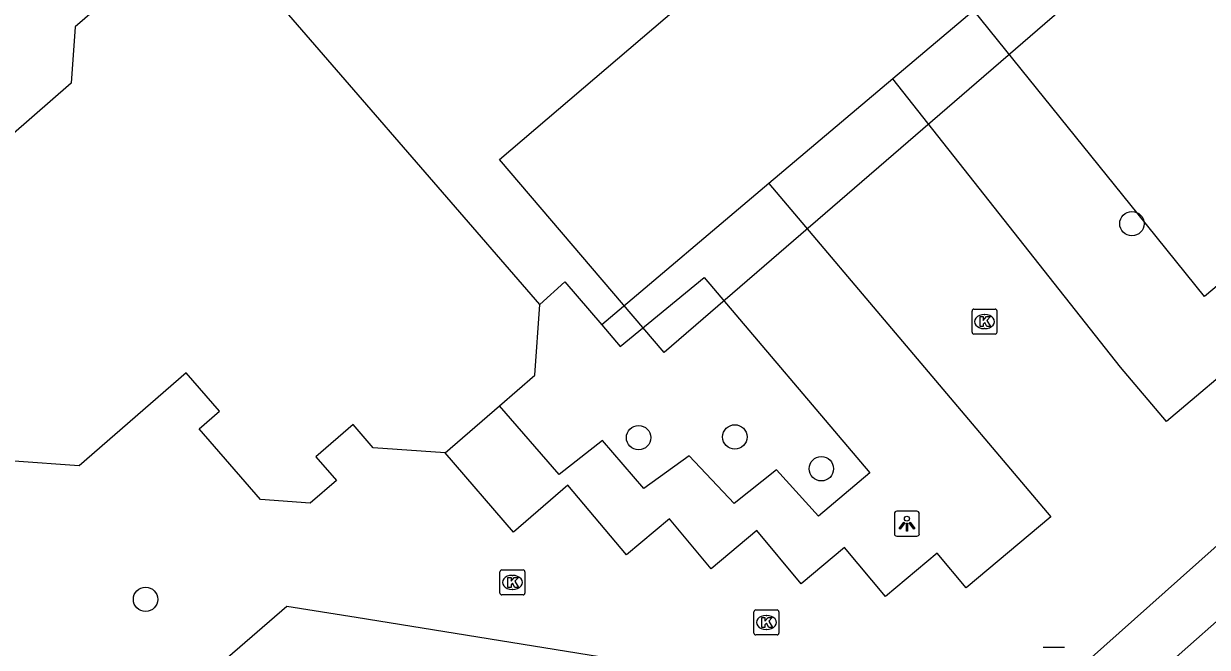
# Model space of a CAD drawing. Extents: x 162172 to 163187, y 382874 to 383684.
# Drawn here: x 162573.41 to 162620.88, y 383370.26 to 383395.25 of the extents above; entities that cross this region are included whole.
import ezdxf

# ---------------------------------------------------------------- set-up
doc = ezdxf.new("R2010")
doc.units = 0
for name, color, linetype in [('IMGEO_Boom', 7, 'Continuous'), ('IMGEO_Groenvoorziening', 7, 'Continuous'), ('IMGEO_Kolk', 7, 'Continuous'), ('IMGEO_Lichtpunt', 7, 'Continuous'), ('IMGEO_Pand', 7, 'Continuous'), ('IMGEO_Pand_vergunning_verleend', 7, 'Continuous'), ('IMGEO_Parkeervlak_open', 7, 'Continuous'), ('IMGEO_Rijbaan_lokaal_open', 7, 'Continuous'), ('IMGEO_Voetpad_open', 7, 'Continuous')]:
    doc.layers.add(name, color=color, linetype=linetype)

msp = doc.modelspace()

# ---------------------------------------------------------------- linework, layer by layer
at = {"layer": 'IMGEO_Boom'}
for centre in [(162617.858, 383387.236), (162598.072, 383378.66), (162601.932, 383378.689), (162605.404, 383377.413), (162578.298, 383372.178)]:
    msp.add_circle(centre, 0.489, dxfattribs=at)
at = {"layer": 'IMGEO_Groenvoorziening'}
msp.add_lwpolyline([(162594.112, 383383.992), (162595.115, 383384.902), (162596.592, 383383.183)], dxfattribs=at)
at = {"layer": 'IMGEO_Kolk'}
for p, q in [((162611.446, 383382.884), (162611.446, 383383.736)), ((162611.521, 383383.81), (162612.373, 383383.81)), ((162611.934, 383383.59), (162611.959, 383383.59)), ((162612.447, 383383.736), (162612.447, 383382.884)), ((162611.957, 383383.03), (162611.932, 383383.03)), ((162612.373, 383382.81), (162611.521, 383382.81)), ((162592.512, 383372.432), (162592.512, 383373.284)), ((162592.587, 383373.358), (162593.439, 383373.358)), ((162593, 383373.138), (162593.025, 383373.138)), ((162593.513, 383373.284), (162593.513, 383372.432)), ((162593.023, 383372.578), (162592.998, 383372.578)), ((162593.439, 383372.358), (162592.587, 383372.358)), ((162602.698, 383370.827), (162602.698, 383371.679)), ((162602.773, 383371.753), (162603.625, 383371.753)), ((162603.186, 383371.533), (162603.211, 383371.533)), ((162603.699, 383371.679), (162603.699, 383370.827)), ((162603.625, 383370.753), (162602.773, 383370.753)), ((162603.209, 383370.973), (162603.184, 383370.973)), ((162614.305, 383370.255), (162615.157, 383370.255))]:
    msp.add_line(p, q, dxfattribs=at)
for points in [[(162611.446, 383382.884), (162611.446, 383383.736)], [(162611.521, 383383.81), (162612.373, 383383.81)], [(162611.767, 383383.51), (162611.89, 383383.51), (162611.89, 383383.359), (162612.02, 383383.51), (162612.184, 383383.51), (162612.038, 383383.359), (162612.191, 383383.11), (162612.039, 383383.11), (162611.954, 383383.274), (162611.89, 383383.207), (162611.89, 383383.11), (162611.767, 383383.11), (162611.767, 383383.51)], [(162612.447, 383383.736), (162612.447, 383382.884)], [(162612.373, 383382.81), (162611.521, 383382.81)], [(162592.512, 383372.432), (162592.512, 383373.284)], [(162592.587, 383373.358), (162593.439, 383373.358)], [(162592.833, 383373.058), (162592.956, 383373.058), (162592.956, 383372.907), (162593.086, 383373.058), (162593.25, 383373.058), (162593.104, 383372.907), (162593.257, 383372.658), (162593.105, 383372.658), (162593.02, 383372.822), (162592.956, 383372.755), (162592.956, 383372.658), (162592.833, 383372.658), (162592.833, 383373.058)], [(162593.513, 383373.284), (162593.513, 383372.432)], [(162593.439, 383372.358), (162592.587, 383372.358)], [(162602.698, 383370.827), (162602.698, 383371.679)], [(162602.773, 383371.753), (162603.625, 383371.753)], [(162603.699, 383371.679), (162603.699, 383370.827)], [(162603.019, 383371.453), (162603.142, 383371.453), (162603.142, 383371.302), (162603.272, 383371.453), (162603.436, 383371.453), (162603.29, 383371.302), (162603.443, 383371.053), (162603.291, 383371.053), (162603.206, 383371.217), (162603.142, 383371.15), (162603.142, 383371.053), (162603.019, 383371.053), (162603.019, 383371.453)], [(162603.625, 383370.753), (162602.773, 383370.753)], [(162614.305, 383370.255), (162615.157, 383370.255)]]:
    msp.add_lwpolyline(points, dxfattribs=at)
for centre, start, end in [((162611.523, 383383.734), 91.552, 178.448), ((162611.523, 383383.734), 91.552, 178.448), ((162612.371, 383383.734), 1.552, 88.448), ((162612.371, 383383.734), 1.552, 88.448), ((162611.523, 383382.886), 181.552, 268.448), ((162611.523, 383382.886), 181.552, 268.448), ((162612.371, 383382.886), 271.552, 358.448), ((162612.371, 383382.886), 271.552, 358.448), ((162592.589, 383373.282), 91.552, 178.448), ((162592.589, 383373.282), 91.552, 178.448), ((162593.437, 383373.282), 1.552, 88.448), ((162593.437, 383373.282), 1.552, 88.448), ((162592.589, 383372.434), 181.552, 268.448), ((162592.589, 383372.434), 181.552, 268.448), ((162593.437, 383372.434), 271.552, 358.448), ((162593.437, 383372.434), 271.552, 358.448), ((162602.775, 383371.677), 91.552, 178.448), ((162602.775, 383371.677), 91.552, 178.448), ((162603.623, 383371.677), 1.552, 88.448), ((162603.623, 383371.677), 1.552, 88.448), ((162602.775, 383370.829), 181.552, 268.448), ((162602.775, 383370.829), 181.552, 268.448), ((162603.623, 383370.829), 271.552, 358.448), ((162603.623, 383370.829), 271.552, 358.448)]:
    msp.add_arc(centre, 0.0765, start, end, dxfattribs=at)
for centre, major_axis, ratio, start_param, end_param in [((162611.933, 383383.31), (-0.387, 0.002), 0.722429, 4.712389, 7.853982), ((162611.958, 383383.31), (-0.39, 0.002), 0.717154, 1.570796, 4.712389), ((162592.999, 383372.858), (-0.387, 0.002), 0.722429, 4.712389, 7.853982), ((162593.024, 383372.858), (-0.39, 0.002), 0.717154, 1.570796, 4.712389), ((162603.185, 383371.253), (-0.387, 0.002), 0.722429, 4.712389, 7.853982), ((162603.21, 383371.253), (-0.39, 0.002), 0.717154, 1.570796, 4.712389)]:
    msp.add_ellipse(centre, major_axis=major_axis, ratio=ratio, start_param=start_param, end_param=end_param, dxfattribs=at)
at = {"layer": 'IMGEO_Lichtpunt'}
for p, q in [((162608.336, 383375.614), (162608.336, 383374.807)), ((162608.336, 383375.614), (162608.336, 383374.807)), ((162609.238, 383375.709), (162608.43, 383375.709)), ((162609.238, 383375.709), (162608.43, 383375.709)), ((162609.332, 383374.807), (162609.332, 383375.614)), ((162609.332, 383374.807), (162609.332, 383375.614)), ((162608.43, 383374.713), (162609.238, 383374.713)), ((162608.43, 383374.713), (162609.238, 383374.713))]:
    msp.add_line(p, q, dxfattribs=at)
for points in [[(162608.71, 383375.278), (162608.749, 383375.25), (162608.561, 383374.988), (162608.523, 383375.015), (162608.71, 383375.278)], [(162608.812, 383375.23), (162608.859, 383375.23), (162608.859, 383374.908), (162608.812, 383374.908), (162608.812, 383375.23)], [(162608.922, 383375.25), (162608.96, 383375.277), (162609.147, 383375.015), (162609.108, 383374.987), (162608.922, 383375.25)]]:
    msp.add_lwpolyline(points, dxfattribs=at)
msp.add_circle((162608.835, 383375.412), 0.0994, dxfattribs=at)
for centre, start, end in [((162608.43, 383375.614), 90, 180), ((162608.43, 383375.614), 90, 180), ((162609.238, 383375.614), 0, 90), ((162609.238, 383375.614), 0, 90), ((162608.43, 383374.807), 180, 270), ((162608.43, 383374.807), 180, 270), ((162609.238, 383374.807), 270, 0), ((162609.238, 383374.807), 270, 360)]:
    msp.add_arc(centre, 0.0946, start, end, dxfattribs=at)
at = {"layer": 'IMGEO_Pand'}
for points in [[(162594.112, 383383.992), (162581.875, 383398.123), (162579.165, 383398.318), (162575.476, 383395.124), (162575.314, 383392.863), (162572.149, 383390.123), (162570.82, 383390.218), (162571.023, 383393.038), (162565.274, 383399.678), (162563.838, 383399.781), (162563.178, 383400.543), (162577.207, 383412.687), (162577.488, 383412.362), (162578.01, 383412.814), (162577.927, 383413.245), (162587.247, 383421.314), (162589.479, 383418.736), (162590.117, 383419.288), (162609.664, 383396.767), (162617.36, 383403.43), (162617.266, 383403.538)], [(162592.488, 383379.931), (162593.908, 383381.161), (162594.112, 383383.992)], [(162590.311, 383378.047), (162587.43, 383378.254), (162586.621, 383379.188), (162585.13, 383377.897), (162585.954, 383376.946), (162584.905, 383376.038), (162582.909, 383376.181), (162580.453, 383379.018), (162581.261, 383379.719), (162579.93, 383381.256), (162575.63, 383377.533), (162567.798, 383378.096)], [(162590.311, 383378.047), (162592.488, 383379.931)]]:
    msp.add_lwpolyline(points, dxfattribs=at)
at = {"layer": 'IMGEO_Pand_vergunning_verleend'}
msp.add_lwpolyline([(162590.329, 383439.322), (162598.084, 383445.937), (162594.444, 383450.204), (162599.136, 383454.207), (162611.229, 383442.452), (162605.368, 383437.395), (162626.018, 383413.461), (162632.496, 383419.049), (162637.734, 383412.977), (162626.341, 383403.148), (162625.134, 383404.547), (162599.092, 383382.079), (162592.496, 383389.812), (162613.886, 383408.056), (162615.116, 383406.614), (162616.983, 383408.207), (162599.41, 383428.809), (162596.839, 383426.615), (162591.037, 383433.417), (162593.543, 383435.555), (162590.329, 383439.322)], dxfattribs=at)
at = {"layer": 'IMGEO_Parkeervlak_open'}
for points in [[(162651.152, 383404.224), (162651.495, 383404.516), (162649.554, 383406.289), (162643.158, 383401.027), (162642.074, 383402.265), (162620.769, 383384.316), (162618.111, 383387.614), (162611.524, 383395.786), (162608.27, 383393.04)], [(162603.302, 383388.849), (162596.592, 383383.183)], [(162596.592, 383383.183), (162597.336, 383382.317), (162600.702, 383385.08), (162607.353, 383377.244), (162605.284, 383375.51), (162603.608, 383377.372), (162601.9, 383376.025), (162600.105, 383377.927), (162598.287, 383376.622), (162596.631, 383378.543), (162594.884, 383377.177), (162592.488, 383379.931)]]:
    msp.add_lwpolyline(points, dxfattribs=at)
at = {"layer": 'IMGEO_Rijbaan_lokaal_open'}
for points in [[(162643.694, 383397.868), (162623.703, 383380.833), (162622.604, 383382.138), (162619.242, 383379.303), (162617.405, 383381.482), (162608.27, 383393.04)], [(162614.183, 383364.828), (162614.769, 383368.544), (162621.775, 383374.778), (162624.11, 383374.55), (162647.002, 383393.986)], [(162608.27, 383393.04), (162603.302, 383388.849)], [(162603.302, 383388.849), (162614.601, 383375.49), (162611.207, 383372.646), (162610.051, 383374.025), (162607.982, 383372.291), (162606.332, 383374.259), (162604.598, 383372.806), (162602.813, 383374.935), (162600.985, 383373.403), (162599.308, 383375.404), (162597.582, 383373.958), (162595.236, 383376.756), (162593.06, 383374.872), (162590.311, 383378.047)], [(162578.52, 383366.243), (162578.711, 383367.361), (162583.958, 383371.911), (162586.743, 383371.46), (162608.501, 383367.951), (162610.322, 383365.389)]]:
    msp.add_lwpolyline(points, dxfattribs=at)
at = {"layer": 'IMGEO_Voetpad_open'}
msp.add_lwpolyline([(162631.275, 383379.318), (162630.629, 383379.573), (162617.443, 383367.922)], dxfattribs=at)

doc.saveas('drawing.dxf')
